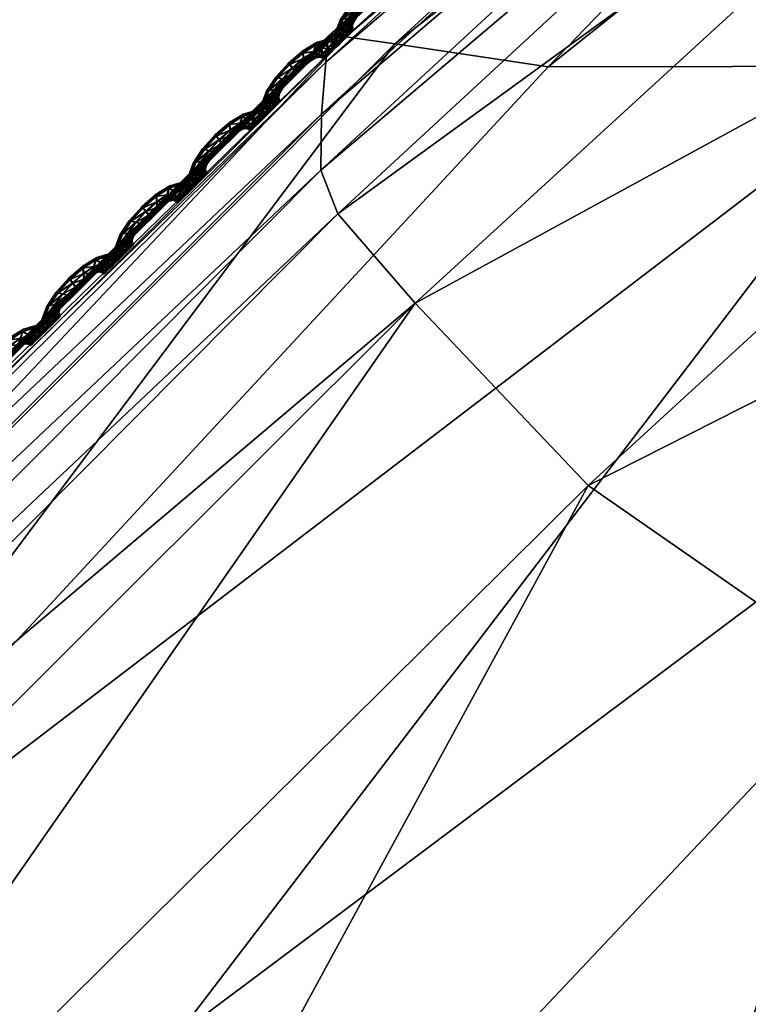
# Model space of a CAD drawing. Extents: x -7.4 to 7.4, y -11.5 to 9.8.
# Tile 298 of 469: x -3.628 to -3.221, y 8.716 to 9.266. Entities that reach past the tile are written whole.
import ezdxf

# ---------------------------------------------------------------- set-up
doc = ezdxf.new("R2010")
doc.units = 0
doc.header["$MEASUREMENT"] = 0
for name, color, linetype in [('A-FURN-3-ST', 150, 'Continuous'), ('A-FURN-3-ST-SEAM', 130, 'Continuous'), ('A-FURN-3-ST-SI', 160, 'Continuous')]:
    doc.layers.add(name, color=color, linetype=linetype)

msp = doc.modelspace()

# ---------------------------------------------------------------- meshes
at = {"layer": 'A-FURN-3-ST'}
mesh = msp.add_polyface(dxfattribs=at)
corners = [(-2.34041, 9.55636, 0.61819), (-2.29118, 9.70571, 1.00068), (-1.94875, 9.63192, 1.00083), (-2.63364, 9.60992, 0.61819), (-2.56645, 9.76867, 1.00053), (-2.84873, 9.62562, 0.62332), (-2.75513, 9.78375, 1.00144), (-3.02475, 9.55904, 0.64812), (-2.99515, 9.64037, 1.00437), (-3.33255, 9.23994, 0.62332), (-3.41835, 9.25271, 1.00159), (-3.8311, 8.70215, 0.61819), (-3.96608, 8.70433, 1.00079), (-4.35805, 8.11928, 0.61819), (-4.52027, 8.12229, 1.00098), (-4.86768, 7.51619, 0.61819), (-5.04849, 7.5208, 1.0011), (-5.34537, 6.87803, 0.61819), (-5.54237, 6.88314, 1.00121), (-2.49807, 9.19186, 0.56582), (-2.83903, 9.224, 0.56582), (-2.71707, 8.68134, 0.55836), (-3.14581, 8.69205, 0.55836), (-2.1241, 9.15424, 0.56582), (-2.2831, 8.66878, 0.55836), (-1.99018, 9.49361, 0.61819), (-1.91804, 8.11232, 0.55836), (-2.39411, 8.11376, 0.55836), (-1.93379, 7.51392, 0.55836), (-2.46835, 7.51392, 0.55836), (-1.94178, 6.87548, 0.55836), (-2.53254, 6.87548, 0.55836), (-3.54027, 8.6986, 0.56582), (-3.12657, 9.24031, 0.57304), (-3.85575, 7.51392, 0.55836), (-4.4575, 7.51421, 0.56582), (-3.99861, 8.11768, 0.56582), (-3.4969, 8.11669, 0.55836), (-4.19521, 6.87548, 0.55836), (-4.89012, 6.87581, 0.56582), (-3.34122, 6.87548, 0.55836), (-3.14632, 7.51392, 0.55836), (-2.93761, 8.11533, 0.55836)]
mesh.append_faces([[corners[k] for k in face] for face in [(0, 1, 2), (3, 4, 1), (1, 0, 3), (5, 6, 4), (4, 3, 5), (7, 8, 6), (6, 5, 7), (7, 9, 10), (10, 8, 7), (10, 9, 11), (11, 12, 10), (12, 11, 13), (13, 14, 12), (14, 13, 15), (15, 16, 14), (16, 15, 17), (17, 18, 16), (0, 19, 20), (20, 3, 0), (20, 19, 21), (21, 22, 20), (19, 23, 24), (24, 21, 19), (25, 23, 19), (19, 0, 25), (26, 27, 24), (32, 33, 20), (20, 22, 32), (33, 5, 3), (3, 20, 33), (9, 7, 5), (5, 33, 9), (11, 9, 33), (33, 32, 11), (34, 35, 36), (36, 37, 34), (37, 36, 32), (32, 22, 37), (36, 13, 11), (11, 32, 36), (35, 15, 13), (13, 36, 35), (38, 39, 35), (35, 34, 38), (39, 17, 15), (15, 35, 39), (40, 38, 34), (34, 41, 40), (27, 42, 21), (21, 24, 27), (42, 37, 22), (22, 21, 42), (41, 34, 37), (37, 42, 41)]])
mesh.append_faces([[corners[k] for k in face] for face in [(28, 29, 27), (30, 31, 29), (41, 29, 31)]], dxfattribs={"vtx0": -1, "vtx1": -1, "vtx2": -1})
mesh.append_faces([[corners[k] for k in face] for face in [(31, 40, 41), (29, 41, 42)]], dxfattribs={"vtx0": -1, "vtx2": -1})
mesh.append_faces([[corners[k] for k in face] for face in [(42, 27, 29)]], dxfattribs={"vtx1": -1, "vtx2": -1})
mesh = msp.add_polyface(dxfattribs=at)
corners = [(-3.01501, 9.65479, 17.58327), (-3.01537, 9.65351, 17.57666), (-3.45598, 9.25263, 17.58312), (-3.01446, 9.65693, 17.59465), (-3.45582, 9.25386, 17.5897), (-3.45559, 9.25588, 17.60107), (-3.02016, 9.55496, 17.63515), (-3.02839, 9.58038, 17.61671), (-3.45966, 9.18226, 17.62313), (-3.45016, 9.15782, 17.64158), (-3.40691, 9.10793, 17.73487), (-2.97528, 9.50309, 17.7286), (-2.73515, 9.6503, 17.72791), (-2.78098, 9.70291, 17.63431), (-3.024, 9.61288, 17.6215), (-3.01755, 9.64313, 17.62439), (-3.45685, 9.24262, 17.63078), (-3.45922, 9.21353, 17.62792), (-3.45566, 9.25506, 17.61868), (-3.01462, 9.65606, 17.61226), (-2.63329, 8.83947, 18.21788), (-2.93531, 8.32351, 18.2456), (-2.50658, 8.31321, 18.25561), (-3.15898, 8.9009, 18.11318), (-2.92475, 8.86097, 18.19852), (-2.67809, 9.27442, 18.10911), (-2.86784, 9.23034, 18.06822), (-2.46075, 9.25498, 18.12257), (-3.3337, 8.33546, 18.22233), (-3.28641, 7.77554, 18.26059), (-2.72712, 7.77427, 18.27531), (-3.01501, 9.65479, 17.57095), (-3.01446, 9.65693, 17.56582), (-3.45559, 9.25588, 17.57228), (-3.45582, 9.25386, 17.57742), (-2.65596, 9.5248, 17.92134), (-2.46914, 9.50927, 17.92716), (-2.55406, 9.63542, 17.7319), (-2.89455, 9.38715, 17.91701), (-3.31023, 9.00617, 17.9275)]
mesh.append_faces([[corners[k] for k in face] for face in [(0, 1, 2), (3, 0, 4), (4, 5, 3), (6, 7, 8), (9, 10, 11), (11, 6, 9), (6, 11, 12), (7, 6, 13), (14, 15, 16), (7, 14, 17), (5, 18, 19), (19, 3, 5), (15, 19, 18), (20, 21, 22), (23, 24, 25), (25, 26, 23), (24, 20, 27), (27, 25, 24), (28, 21, 20), (20, 24, 28), (28, 24, 23), (29, 21, 28), (21, 29, 30), (30, 22, 21), (31, 32, 33), (1, 31, 34), (12, 35, 36), (36, 37, 12), (35, 25, 27), (27, 36, 35), (38, 26, 25), (25, 35, 38), (11, 38, 35), (35, 12, 11), (10, 39, 38), (38, 11, 10), (39, 23, 26), (26, 38, 39)]])
mesh = msp.add_polyface(dxfattribs=at)
corners = [(-3.45559, 9.25588, 17.60107), (-3.45582, 9.25386, 17.5897), (-4.01163, 8.70313, 17.59852), (-4.01183, 8.70507, 17.60986), (-3.45598, 9.25263, 17.58312), (-4.01155, 8.70198, 17.59191), (-3.01501, 9.65479, 17.58327), (-4.5687, 8.12266, 17.59967), (-4.56906, 8.12377, 17.60629), (-3.45966, 9.18226, 17.62313), (-3.45016, 9.15782, 17.64158), (-3.02016, 9.55496, 17.63515), (-3.99232, 8.61233, 17.65044), (-3.95116, 8.56512, 17.74358), (-3.40691, 9.10793, 17.73487), (-4.00347, 8.63544, 17.63203), (-3.45685, 9.24262, 17.63078), (-3.45922, 9.21353, 17.62792), (-3.024, 9.61288, 17.6215), (-3.02839, 9.58038, 17.61671), (-4.00803, 8.66502, 17.63675), (-4.01076, 8.6925, 17.63956), (-4.56625, 8.1138, 17.64728), (-3.45566, 9.25506, 17.61868), (-3.01755, 9.64313, 17.62439), (-4.01179, 8.70429, 17.62743), (-4.56969, 8.12558, 17.61762), (-4.5695, 8.12484, 17.63515), (-3.15898, 8.9009, 18.11318), (-3.65203, 8.37839, 18.13056), (-3.3337, 8.33546, 18.22233), (-4.01163, 8.70313, 17.5862), (-4.01183, 8.70507, 17.58107), (-4.56969, 8.12558, 17.58883), (-4.56906, 8.12377, 17.59396), (-3.45582, 9.25386, 17.57742), (-3.45559, 9.25588, 17.57228), (-3.01501, 9.65479, 17.57095), (-3.01537, 9.65351, 17.57666), (-3.31023, 9.00617, 17.9275), (-3.85009, 8.47117, 17.93754)]
mesh.append_faces([[corners[k] for k in face] for face in [(0, 1, 2), (2, 3, 0), (1, 4, 5), (5, 2, 1), (4, 1, 6), (2, 5, 7), (3, 2, 8), (9, 10, 11), (12, 13, 14), (14, 10, 12), (15, 12, 10), (10, 9, 15), (16, 17, 18), (17, 9, 19), (20, 15, 9), (9, 17, 20), (21, 20, 17), (17, 16, 21), (20, 21, 22), (23, 16, 24), (25, 21, 16), (16, 23, 25), (3, 25, 23), (23, 0, 3), (25, 3, 26), (21, 25, 27), (28, 29, 30), (31, 32, 33), (5, 31, 34), (4, 35, 31), (31, 5, 4), (35, 36, 32), (32, 31, 35), (36, 35, 37), (35, 4, 38), (39, 40, 29), (29, 28, 39), (14, 13, 40), (40, 39, 14)]])
at = {"layer": 'A-FURN-3-ST-SEAM'}
mesh = msp.add_polyface(dxfattribs=at)
corners = [(-3.44739, 9.26639, 17.58628), (-3.44237, 9.27356, 17.5862), (-3.4396, 9.27286, 17.58749), (-3.43386, 9.27879, 17.58738), (-3.44352, 9.2738, 17.58285), (-3.44391, 9.26713, 17.58757), (-3.43235, 9.27669, 17.58617), (-3.43548, 9.28085, 17.58609), (-3.43623, 9.28159, 17.58274), (-3.44882, 9.26606, 17.58293), (-3.44989, 9.26021, 17.58632), (-3.43695, 9.27216, 17.58624), (-3.42757, 9.28098, 17.58605), (-3.42768, 9.28407, 17.58727), (-3.43576, 9.28077, 17.57936), (-3.44264, 9.27352, 17.57947), (-3.44617, 9.26227, 17.58757), (-3.44051, 9.26787, 17.58628), (-3.43192, 9.27591, 17.58278), (-3.43603, 9.27183, 17.58285), (-3.42792, 9.28715, 17.58597), (-3.42812, 9.28831, 17.58259), (-3.4282, 9.28711, 17.57924), (-3.44767, 9.26635, 17.57955), (-3.45143, 9.25938, 17.58297), (-3.45056, 9.25576, 17.58635), (-3.43936, 9.26812, 17.58293), (-3.4276, 9.27978, 17.5827), (-3.42317, 9.28419, 17.58597), (-3.42191, 9.28786, 17.58719), (-3.42808, 9.28398, 17.57803), (-3.43425, 9.27871, 17.57814), (-3.43995, 9.27277, 17.57822), (-3.44684, 9.25877, 17.58761), (-3.44252, 9.26437, 17.58632), (-3.44126, 9.26511, 17.58297), (-3.43718, 9.27207, 17.57951), (-3.43263, 9.27665, 17.57943), (-3.44078, 9.26783, 17.57955), (-3.42072, 9.29152, 17.58586), (-3.4204, 9.29288, 17.58247), (-3.421, 9.29148, 17.57913), (-3.42226, 9.28777, 17.57795), (-3.44427, 9.26705, 17.57829), (-3.45016, 9.26013, 17.57958), (-3.45206, 9.25456, 17.58297), (-3.45028, 9.25337, 17.58635), (-3.4428, 9.26433, 17.57958), (-3.42784, 9.28089, 17.57932), (-3.42377, 9.28279, 17.58263), (-3.41973, 9.28584, 17.58594), (-3.41724, 9.28954, 17.58712), (-3.42345, 9.28415, 17.57924), (-3.45179, 9.25209, 17.58297), (-3.4466, 9.25683, 17.58761), (-3.4432, 9.26182, 17.58635), (-3.44197, 9.26293, 17.58297), (-3.44347, 9.26177, 17.57963), (-3.44652, 9.26223, 17.57833), (-3.41482, 9.29325, 17.58578), (-3.41407, 9.29461, 17.5824), (-3.4151, 9.29321, 17.57909), (-3.41763, 9.28946, 17.57787), (-3.42001, 9.28575, 17.57921), (-3.45079, 9.25568, 17.57963), (-3.45052, 9.25333, 17.57963), (-3.45111, 9.2509, 17.58301), (-3.44961, 9.25226, 17.58635), (-3.44719, 9.25872, 17.57837), (-3.4208, 9.28439, 17.58259), (-3.4174, 9.28612, 17.5859), (-3.41403, 9.28971, 17.58712), (-3.44989, 9.25222, 17.57963), (-3.44593, 9.25572, 17.58761), (-3.443, 9.26025, 17.58635), (-3.44177, 9.26148, 17.58301), (-3.44324, 9.26021, 17.57963), (-3.41083, 9.29325, 17.58578), (-3.40972, 9.29453, 17.58236), (-3.4111, 9.29317, 17.57905), (-3.41443, 9.28963, 17.57783), (-3.41763, 9.28608, 17.57917), (-3.41874, 9.28476, 17.58259), (-3.44696, 9.25675, 17.57837), (-3.44628, 9.25568, 17.57837), (-3.41601, 9.28567, 17.5859), (-3.41233, 9.28913, 17.58712), (-3.44237, 9.25922, 17.58635), (-3.4411, 9.2605, 17.58301), (-3.4426, 9.25914, 17.57963), (-3.41751, 9.28431, 17.58259), (-3.40877, 9.29259, 17.58578), (-3.40754, 9.29383, 17.58236), (-3.40905, 9.29251, 17.57905), (-3.41273, 9.28905, 17.57783), (-3.41629, 9.28559, 17.57917), (-3.41672, 9.28345, 17.58259), (-3.41522, 9.28476, 17.5859), (-3.4115, 9.28822, 17.58712), (-3.4155, 9.28472, 17.57921), (-3.40786, 9.29169, 17.58578), (-3.40663, 9.29292, 17.58236), (-3.40813, 9.2916, 17.57905), (-3.41186, 9.28814, 17.57783)]
mesh.append_faces([[corners[k] for k in face] for face in [(2, 1, 0), (1, 2, 3), (0, 1, 4), (0, 5, 2), (6, 3, 2), (3, 7, 1), (8, 4, 1), (4, 9, 0), (5, 0, 10), (11, 2, 5), (3, 6, 12), (2, 11, 6), (7, 3, 13), (1, 7, 8), (4, 8, 14), (9, 4, 15), (10, 0, 9), (10, 16, 5), (5, 17, 11), (12, 6, 18), (12, 13, 3), (6, 11, 19), (13, 20, 7), (21, 8, 7), (22, 14, 8), (14, 15, 4), (15, 23, 9), (9, 24, 10), (16, 10, 25), (17, 5, 16), (11, 17, 26), (19, 18, 6), (18, 27, 12), (13, 12, 28), (26, 19, 11), (20, 13, 29), (7, 20, 21), (8, 21, 22), (14, 22, 30), (15, 14, 31), (23, 15, 32), (24, 9, 23), (25, 10, 24), (25, 33, 16), (16, 34, 17), (35, 26, 17), (18, 19, 36), (27, 18, 37), (28, 12, 27), (28, 29, 13), (19, 26, 38), (29, 39, 20), (40, 21, 20), (41, 22, 21), (42, 30, 22), (30, 31, 14), (31, 32, 15), (32, 43, 23), (23, 44, 24), (24, 45, 25), (33, 25, 46), (34, 16, 33), (17, 34, 35), (26, 35, 47), (38, 36, 19), (36, 37, 18), (37, 48, 27), (27, 49, 28), (29, 28, 50), (47, 38, 26), (39, 29, 51), (20, 39, 40), (21, 40, 41), (22, 41, 42), (30, 42, 52), (31, 30, 48), (32, 31, 37), (43, 32, 36), (44, 23, 43), (45, 24, 44), (25, 45, 53), (53, 46, 25), (46, 54, 33), (33, 55, 34), (56, 35, 34), (57, 47, 35), (36, 38, 43), (37, 36, 32), (48, 37, 31), (49, 27, 48), (50, 28, 49), (50, 51, 29), (38, 47, 58), (51, 59, 39), (60, 40, 39), (61, 41, 40), (62, 42, 41), (63, 52, 42), (52, 48, 30), (43, 58, 44), (44, 64, 45), (65, 53, 45), (46, 53, 66), (54, 46, 67), (55, 33, 54), (34, 55, 56), (35, 56, 57), (47, 57, 68), (58, 43, 38), (48, 52, 49), (49, 69, 50), (51, 50, 70), (68, 58, 47), (59, 51, 71), (39, 59, 60), (40, 60, 61), (41, 61, 62), (42, 62, 63), (52, 63, 69), (64, 44, 58), (45, 64, 65), (53, 65, 72), (72, 66, 53), (66, 67, 46), (67, 73, 54), (54, 74, 55), (56, 55, 74), (57, 56, 75), (68, 57, 76), (69, 49, 52), (70, 50, 69), (70, 71, 51), (58, 68, 64), (71, 77, 59), (78, 60, 59), (79, 61, 60), (80, 62, 61), (81, 63, 62), (82, 69, 63), (83, 65, 64), (84, 72, 65), (74, 54, 73), (74, 75, 56), (75, 76, 57), (76, 83, 68), (69, 82, 70), (71, 70, 85), (64, 68, 83), (77, 71, 86), (59, 77, 78), (60, 78, 79), (61, 79, 80), (62, 80, 81), (63, 81, 82), (65, 83, 84), (73, 87, 74), (75, 74, 87), (76, 75, 88), (83, 76, 89), (70, 82, 90), (90, 85, 70), (85, 86, 71), (86, 91, 77), (78, 77, 91), (79, 78, 92), (80, 79, 93), (81, 80, 94), (82, 81, 95), (89, 84, 83), (87, 88, 75), (88, 89, 76), (95, 90, 82), (85, 90, 96), (86, 85, 97), (91, 86, 98), (91, 92, 78), (92, 93, 79), (93, 94, 80), (94, 95, 81), (90, 95, 99), (99, 96, 90), (96, 97, 85), (97, 98, 86), (98, 100, 91), (92, 91, 100), (93, 92, 101), (94, 93, 102), (95, 94, 103), (103, 99, 95), (100, 101, 92), (101, 102, 93), (102, 103, 94)]])
mesh = msp.add_polyface(dxfattribs=at)
corners = [(-3.48859, 9.22659, 17.58692), (-3.48364, 9.23388, 17.58685), (-3.48087, 9.23322, 17.58814), (-3.47525, 9.23924, 17.58803), (-3.48475, 9.23413, 17.5835), (-3.48511, 9.22737, 17.58822), (-3.47371, 9.23718, 17.58681), (-3.47687, 9.2413, 17.58677), (-3.47759, 9.24204, 17.58339), (-3.48997, 9.22626, 17.58358), (-3.491, 9.22033, 17.58696), (-3.47822, 9.23252, 17.58689), (-3.469, 9.2415, 17.5867), (-3.46916, 9.24463, 17.58792), (-3.47715, 9.24121, 17.58004), (-3.48388, 9.23384, 17.58016), (-3.48732, 9.22251, 17.58826), (-3.48174, 9.2282, 17.58692), (-3.47327, 9.23635, 17.58343), (-3.47735, 9.23223, 17.5835), (-3.46939, 9.24772, 17.58662), (-3.46963, 9.24884, 17.58324), (-3.46967, 9.24764, 17.57989), (-3.48883, 9.22655, 17.58023), (-3.4925, 9.2195, 17.58362), (-3.4916, 9.21588, 17.587), (-3.48059, 9.22844, 17.58358), (-3.46904, 9.24031, 17.58335), (-3.46465, 9.2448, 17.58662), (-3.46342, 9.24847, 17.58784), (-3.46951, 9.24455, 17.57867), (-3.47561, 9.23916, 17.57879), (-3.48123, 9.23314, 17.57886), (-3.48791, 9.21897, 17.58826), (-3.48372, 9.22461, 17.58696), (-3.48246, 9.22539, 17.58362), (-3.4785, 9.23248, 17.58016), (-3.47398, 9.23709, 17.58008), (-3.48202, 9.22811, 17.58019), (-3.46227, 9.25217, 17.58651), (-3.46196, 9.25353, 17.58312), (-3.46255, 9.25209, 17.57978), (-3.46378, 9.24838, 17.5786), (-3.48546, 9.22733, 17.57894), (-3.49124, 9.22028, 17.58027), (-3.4931, 9.21468, 17.58362), (-3.49132, 9.21353, 17.587), (-3.48396, 9.22457, 17.58023), (-3.46928, 9.24142, 17.57997), (-3.46524, 9.24336, 17.58327), (-3.46124, 9.24645, 17.58658), (-3.45879, 9.2502, 17.5878), (-3.46492, 9.24472, 17.57989), (-3.49282, 9.21221, 17.58365), (-3.48768, 9.21699, 17.58826), (-3.48436, 9.22206, 17.587), (-3.48313, 9.22317, 17.58362), (-3.48459, 9.22201, 17.58027), (-3.48768, 9.22243, 17.57898), (-3.45642, 9.25394, 17.58647), (-3.45566, 9.25535, 17.58305), (-3.45669, 9.25391, 17.57974), (-3.45914, 9.25011, 17.57852), (-3.46152, 9.24637, 17.57985), (-3.49187, 9.21583, 17.58027), (-3.4916, 9.21349, 17.58027), (-3.49215, 9.21101, 17.58365), (-3.49068, 9.21237, 17.587), (-3.48827, 9.21889, 17.57901), (-3.46231, 9.245, 17.58324), (-3.45891, 9.24678, 17.58658), (-3.45559, 9.2504, 17.58776), (-3.49092, 9.21233, 17.58027), (-3.48704, 9.21592, 17.5883), (-3.48412, 9.22045, 17.587), (-3.48289, 9.22173, 17.58365), (-3.48439, 9.22041, 17.58027), (-3.45242, 9.25399, 17.58643), (-3.45131, 9.2553, 17.58305), (-3.45269, 9.25391, 17.5797), (-3.45598, 9.25032, 17.57848), (-3.45919, 9.24674, 17.57985), (-3.46025, 9.24542, 17.58324), (-3.48803, 9.21695, 17.57901), (-3.48736, 9.21583, 17.57901), (-3.45752, 9.24632, 17.58654), (-3.45392, 9.24983, 17.58776), (-3.48348, 9.21942, 17.587), (-3.48226, 9.22074, 17.58365), (-3.48372, 9.21938, 17.58027), (-3.45903, 9.24496, 17.58324), (-3.45036, 9.25333, 17.58643), (-3.44917, 9.2546, 17.58301), (-3.45064, 9.25325, 17.5797), (-3.45428, 9.24974, 17.57848), (-3.4578, 9.24624, 17.57981), (-3.45819, 9.2441, 17.58324), (-3.45673, 9.24546, 17.58658), (-3.45305, 9.24896, 17.58776), (-3.45701, 9.24538, 17.57985), (-3.44949, 9.25242, 17.58643), (-3.44826, 9.2537, 17.58301), (-3.44977, 9.25234, 17.5797), (-3.45341, 9.24884, 17.57848)]
mesh.append_faces([[corners[k] for k in face] for face in [(2, 1, 0), (1, 2, 3), (0, 1, 4), (0, 5, 2), (6, 3, 2), (3, 7, 1), (8, 4, 1), (4, 9, 0), (5, 0, 10), (11, 2, 5), (3, 6, 12), (2, 11, 6), (7, 3, 13), (1, 7, 8), (4, 8, 14), (9, 4, 15), (10, 0, 9), (10, 16, 5), (5, 17, 11), (12, 6, 18), (12, 13, 3), (6, 11, 19), (13, 20, 7), (21, 8, 7), (22, 14, 8), (14, 15, 4), (15, 23, 9), (9, 24, 10), (16, 10, 25), (17, 5, 16), (11, 17, 26), (19, 18, 6), (18, 27, 12), (13, 12, 28), (26, 19, 11), (20, 13, 29), (7, 20, 21), (8, 21, 22), (14, 22, 30), (15, 14, 31), (23, 15, 32), (24, 9, 23), (25, 10, 24), (25, 33, 16), (16, 34, 17), (35, 26, 17), (18, 19, 36), (27, 18, 37), (28, 12, 27), (28, 29, 13), (19, 26, 38), (29, 39, 20), (40, 21, 20), (41, 22, 21), (42, 30, 22), (30, 31, 14), (31, 32, 15), (32, 43, 23), (23, 44, 24), (24, 45, 25), (33, 25, 46), (34, 16, 33), (17, 34, 35), (26, 35, 47), (38, 36, 19), (36, 37, 18), (37, 48, 27), (27, 49, 28), (29, 28, 50), (47, 38, 26), (39, 29, 51), (20, 39, 40), (21, 40, 41), (22, 41, 42), (30, 42, 52), (31, 30, 48), (32, 31, 37), (43, 32, 36), (44, 23, 43), (45, 24, 44), (25, 45, 53), (53, 46, 25), (46, 54, 33), (33, 55, 34), (56, 35, 34), (57, 47, 35), (36, 38, 43), (37, 36, 32), (48, 37, 31), (49, 27, 48), (50, 28, 49), (50, 51, 29), (38, 47, 58), (51, 59, 39), (60, 40, 39), (61, 41, 40), (62, 42, 41), (63, 52, 42), (52, 48, 30), (43, 58, 44), (44, 64, 45), (65, 53, 45), (46, 53, 66), (54, 46, 67), (55, 33, 54), (34, 55, 56), (35, 56, 57), (47, 57, 68), (58, 43, 38), (48, 52, 49), (49, 69, 50), (51, 50, 70), (68, 58, 47), (59, 51, 71), (39, 59, 60), (40, 60, 61), (41, 61, 62), (42, 62, 63), (52, 63, 69), (64, 44, 58), (45, 64, 65), (53, 65, 72), (72, 66, 53), (66, 67, 46), (67, 73, 54), (54, 74, 55), (56, 55, 74), (57, 56, 75), (68, 57, 76), (69, 49, 52), (70, 50, 69), (70, 71, 51), (58, 68, 64), (71, 77, 59), (78, 60, 59), (79, 61, 60), (80, 62, 61), (81, 63, 62), (82, 69, 63), (83, 65, 64), (84, 72, 65), (74, 54, 73), (74, 75, 56), (75, 76, 57), (76, 83, 68), (69, 82, 70), (71, 70, 85), (64, 68, 83), (77, 71, 86), (59, 77, 78), (60, 78, 79), (61, 79, 80), (62, 80, 81), (63, 81, 82), (65, 83, 84), (73, 87, 74), (75, 74, 87), (76, 75, 88), (83, 76, 89), (70, 82, 90), (90, 85, 70), (85, 86, 71), (86, 91, 77), (78, 77, 91), (79, 78, 92), (80, 79, 93), (81, 80, 94), (82, 81, 95), (89, 84, 83), (87, 88, 75), (88, 89, 76), (95, 90, 82), (85, 90, 96), (86, 85, 97), (91, 86, 98), (91, 92, 78), (92, 93, 79), (93, 94, 80), (94, 95, 81), (90, 95, 99), (99, 96, 90), (96, 97, 85), (97, 98, 86), (98, 100, 91), (92, 91, 100), (93, 92, 101), (94, 93, 102), (95, 94, 103), (103, 99, 95), (100, 101, 92), (101, 102, 93), (102, 103, 94)]])
mesh = msp.add_polyface(dxfattribs=at)
corners = [(-3.52951, 9.18654, 17.58761), (-3.52456, 9.19384, 17.58753), (-3.52179, 9.19317, 17.58879), (-3.51617, 9.19919, 17.58871), (-3.52571, 9.19408, 17.58415), (-3.52602, 9.18732, 17.58887), (-3.51467, 9.19713, 17.58746), (-3.51783, 9.20125, 17.58742), (-3.51855, 9.20199, 17.58403), (-3.53089, 9.18621, 17.58422), (-3.53192, 9.18028, 17.58765), (-3.51914, 9.19247, 17.58753), (-3.50992, 9.2015, 17.58738), (-3.51012, 9.20463, 17.5886), (-3.51807, 9.20117, 17.58069), (-3.5248, 9.19379, 17.5808), (-3.5282, 9.18246, 17.5889), (-3.52266, 9.18815, 17.58761), (-3.51419, 9.1963, 17.58411), (-3.51827, 9.19219, 17.58419), (-3.51039, 9.20772, 17.58727), (-3.51059, 9.20887, 17.58392), (-3.51063, 9.20764, 17.58057), (-3.52974, 9.1865, 17.58088), (-3.53342, 9.17945, 17.58426), (-3.53252, 9.17583, 17.58765), (-3.52151, 9.1884, 17.58422), (-3.51, 9.2003, 17.58403), (-3.50565, 9.20479, 17.5873), (-3.50442, 9.2085, 17.58848), (-3.51047, 9.20455, 17.57932), (-3.51657, 9.19911, 17.57943), (-3.52214, 9.19309, 17.57955), (-3.52883, 9.17892, 17.5889), (-3.5246, 9.18456, 17.58765), (-3.52337, 9.18535, 17.58426), (-3.51942, 9.19243, 17.5808), (-3.5149, 9.19705, 17.58073), (-3.5229, 9.18807, 17.58088), (-3.50327, 9.21221, 17.58719), (-3.50295, 9.21357, 17.58381), (-3.50355, 9.21217, 17.58046), (-3.50478, 9.20842, 17.57924), (-3.52638, 9.18728, 17.57963), (-3.53216, 9.18024, 17.58092), (-3.53402, 9.17464, 17.5843), (-3.53224, 9.17348, 17.58765), (-3.52488, 9.18452, 17.58092), (-3.5102, 9.20141, 17.58065), (-3.5062, 9.20339, 17.58396), (-3.50224, 9.20648, 17.58723), (-3.49979, 9.21027, 17.58845), (-3.50592, 9.20475, 17.58057), (-3.5337, 9.17216, 17.5843), (-3.5286, 9.17694, 17.58894), (-3.52527, 9.18201, 17.58765), (-3.52401, 9.18312, 17.5843), (-3.52551, 9.18197, 17.58092), (-3.52856, 9.18238, 17.57966), (-3.49745, 9.21406, 17.58712), (-3.4967, 9.21542, 17.58373), (-3.49773, 9.21398, 17.58038), (-3.50018, 9.21019, 17.57917), (-3.50252, 9.20644, 17.5805), (-3.53275, 9.17579, 17.58092), (-3.53247, 9.17344, 17.58092), (-3.53307, 9.17097, 17.5843), (-3.53157, 9.17233, 17.58769), (-3.52919, 9.17888, 17.57966), (-3.50327, 9.20504, 17.58392), (-3.49991, 9.20685, 17.58723), (-3.49662, 9.21048, 17.58841), (-3.53184, 9.17229, 17.58095), (-3.52792, 9.17587, 17.58894), (-3.52504, 9.1804, 17.58765), (-3.52381, 9.18168, 17.5843), (-3.52531, 9.18036, 17.58095), (-3.49346, 9.21411, 17.58708), (-3.49239, 9.21542, 17.58369), (-3.49373, 9.21402, 17.58035), (-3.49698, 9.2104, 17.57917), (-3.50014, 9.20677, 17.5805), (-3.50121, 9.20545, 17.58388), (-3.52895, 9.1769, 17.57966), (-3.52828, 9.17579, 17.57966), (-3.49852, 9.20636, 17.58723), (-3.49492, 9.20994, 17.58841), (-3.52436, 9.17937, 17.58769), (-3.52317, 9.18069, 17.5843), (-3.52464, 9.17933, 17.58095), (-3.49998, 9.205, 17.58388), (-3.49144, 9.21345, 17.58708), (-3.49021, 9.21476, 17.58369), (-3.49171, 9.2134, 17.58035), (-3.49532, 9.20982, 17.57917), (-3.4988, 9.20632, 17.5805), (-3.49919, 9.20413, 17.58388), (-3.49773, 9.20549, 17.58723), (-3.49405, 9.20904, 17.58841), (-3.49801, 9.20545, 17.5805), (-3.49053, 9.21254, 17.58708), (-3.4893, 9.21386, 17.58369), (-3.49081, 9.2125, 17.58035), (-3.49445, 9.20895, 17.57917)]
mesh.append_faces([[corners[k] for k in face] for face in [(2, 1, 0), (1, 2, 3), (0, 1, 4), (0, 5, 2), (6, 3, 2), (3, 7, 1), (8, 4, 1), (4, 9, 0), (5, 0, 10), (11, 2, 5), (3, 6, 12), (2, 11, 6), (7, 3, 13), (1, 7, 8), (4, 8, 14), (9, 4, 15), (10, 0, 9), (10, 16, 5), (5, 17, 11), (12, 6, 18), (12, 13, 3), (6, 11, 19), (13, 20, 7), (21, 8, 7), (22, 14, 8), (14, 15, 4), (15, 23, 9), (9, 24, 10), (16, 10, 25), (17, 5, 16), (11, 17, 26), (19, 18, 6), (18, 27, 12), (13, 12, 28), (26, 19, 11), (20, 13, 29), (7, 20, 21), (8, 21, 22), (14, 22, 30), (15, 14, 31), (23, 15, 32), (24, 9, 23), (25, 10, 24), (25, 33, 16), (16, 34, 17), (35, 26, 17), (18, 19, 36), (27, 18, 37), (28, 12, 27), (28, 29, 13), (19, 26, 38), (29, 39, 20), (40, 21, 20), (41, 22, 21), (42, 30, 22), (30, 31, 14), (31, 32, 15), (32, 43, 23), (23, 44, 24), (24, 45, 25), (33, 25, 46), (34, 16, 33), (17, 34, 35), (26, 35, 47), (38, 36, 19), (36, 37, 18), (37, 48, 27), (27, 49, 28), (29, 28, 50), (47, 38, 26), (39, 29, 51), (20, 39, 40), (21, 40, 41), (22, 41, 42), (30, 42, 52), (31, 30, 48), (32, 31, 37), (43, 32, 36), (44, 23, 43), (45, 24, 44), (25, 45, 53), (53, 46, 25), (46, 54, 33), (33, 55, 34), (56, 35, 34), (57, 47, 35), (36, 38, 43), (37, 36, 32), (48, 37, 31), (49, 27, 48), (50, 28, 49), (50, 51, 29), (38, 47, 58), (51, 59, 39), (60, 40, 39), (61, 41, 40), (62, 42, 41), (63, 52, 42), (52, 48, 30), (43, 58, 44), (44, 64, 45), (65, 53, 45), (46, 53, 66), (54, 46, 67), (55, 33, 54), (34, 55, 56), (35, 56, 57), (47, 57, 68), (58, 43, 38), (48, 52, 49), (49, 69, 50), (51, 50, 70), (68, 58, 47), (59, 51, 71), (39, 59, 60), (40, 60, 61), (41, 61, 62), (42, 62, 63), (52, 63, 69), (64, 44, 58), (45, 64, 65), (53, 65, 72), (72, 66, 53), (66, 67, 46), (67, 73, 54), (54, 74, 55), (56, 55, 74), (57, 56, 75), (68, 57, 76), (69, 49, 52), (70, 50, 69), (70, 71, 51), (58, 68, 64), (71, 77, 59), (78, 60, 59), (79, 61, 60), (80, 62, 61), (81, 63, 62), (82, 69, 63), (83, 65, 64), (84, 72, 65), (74, 54, 73), (74, 75, 56), (75, 76, 57), (76, 83, 68), (69, 82, 70), (71, 70, 85), (64, 68, 83), (77, 71, 86), (59, 77, 78), (60, 78, 79), (61, 79, 80), (62, 80, 81), (63, 81, 82), (65, 83, 84), (73, 87, 74), (75, 74, 87), (76, 75, 88), (83, 76, 89), (70, 82, 90), (90, 85, 70), (85, 86, 71), (86, 91, 77), (78, 77, 91), (79, 78, 92), (80, 79, 93), (81, 80, 94), (82, 81, 95), (89, 84, 83), (87, 88, 75), (88, 89, 76), (95, 90, 82), (85, 90, 96), (86, 85, 97), (91, 86, 98), (91, 92, 78), (92, 93, 79), (93, 94, 80), (94, 95, 81), (90, 95, 99), (99, 96, 90), (96, 97, 85), (97, 98, 86), (98, 100, 91), (92, 91, 100), (93, 92, 101), (94, 93, 102), (95, 94, 103), (103, 99, 95), (100, 101, 92), (101, 102, 93), (102, 103, 94)]])
mesh = msp.add_polyface(dxfattribs=at)
corners = [(-3.57038, 9.1465, 17.58826), (-3.56548, 9.15379, 17.58818), (-3.56271, 9.15313, 17.58944), (-3.55709, 9.15914, 17.58936), (-3.56663, 9.15399, 17.5848), (-3.56694, 9.14728, 17.58951), (-3.55555, 9.15708, 17.5881), (-3.55875, 9.1612, 17.58807), (-3.55946, 9.1619, 17.58468), (-3.57181, 9.14617, 17.58491), (-3.57284, 9.14023, 17.5883), (-3.56006, 9.15243, 17.58818), (-3.55084, 9.16145, 17.58803), (-3.55104, 9.16458, 17.58925), (-3.55899, 9.16112, 17.58133), (-3.56572, 9.15375, 17.58145), (-3.56912, 9.14242, 17.58955), (-3.56358, 9.1481, 17.58826), (-3.55511, 9.15626, 17.58476), (-3.55915, 9.15214, 17.58483), (-3.55131, 9.16767, 17.58795), (-3.55151, 9.16879, 17.58457), (-3.55155, 9.16759, 17.58122), (-3.57066, 9.14641, 17.58152), (-3.57431, 9.13941, 17.58495), (-3.57343, 9.13578, 17.5883), (-3.56239, 9.14835, 17.58491), (-3.55092, 9.16026, 17.58468), (-3.54652, 9.16475, 17.58795), (-3.5453, 9.16845, 17.58917), (-3.55139, 9.16446, 17.58), (-3.55749, 9.15906, 17.58008), (-3.56306, 9.15304, 17.58019), (-3.56975, 9.13887, 17.58959), (-3.56552, 9.14452, 17.5883), (-3.56429, 9.1453, 17.58491), (-3.56034, 9.15239, 17.58145), (-3.55582, 9.157, 17.58137), (-3.56382, 9.14802, 17.58152), (-3.54419, 9.17216, 17.58784), (-3.54387, 9.17352, 17.58445), (-3.54447, 9.17208, 17.58111), (-3.54569, 9.16837, 17.57989), (-3.5673, 9.14724, 17.58027), (-3.57308, 9.14019, 17.58156), (-3.5749, 9.13459, 17.58495), (-3.57315, 9.13344, 17.58833), (-3.5658, 9.14448, 17.58156), (-3.55111, 9.16137, 17.5813), (-3.54712, 9.16335, 17.58461), (-3.54316, 9.16644, 17.58792), (-3.54071, 9.17023, 17.58909), (-3.5468, 9.1647, 17.58122), (-3.57462, 9.13212, 17.58495), (-3.56948, 9.13694, 17.58959), (-3.56615, 9.14196, 17.5883), (-3.56493, 9.14307, 17.58495), (-3.56643, 9.14192, 17.58156), (-3.56948, 9.14233, 17.58031), (-3.53837, 9.17398, 17.58776), (-3.53762, 9.17538, 17.58438), (-3.53865, 9.17393, 17.58103), (-3.5411, 9.17014, 17.57985), (-3.54344, 9.16639, 17.58118), (-3.57367, 9.13574, 17.58156), (-3.57339, 9.13339, 17.5816), (-3.57395, 9.13096, 17.58495), (-3.57248, 9.13228, 17.58833), (-3.57011, 9.13883, 17.58031), (-3.54419, 9.16499, 17.58457), (-3.54079, 9.16681, 17.58787), (-3.53754, 9.17043, 17.58905), (-3.57272, 9.13224, 17.5816), (-3.56884, 9.13582, 17.58959), (-3.56591, 9.1404, 17.58833), (-3.56473, 9.14167, 17.58495), (-3.56619, 9.14031, 17.5816), (-3.53437, 9.17406, 17.58772), (-3.53331, 9.17538, 17.58434), (-3.53465, 9.17398, 17.58099), (-3.53789, 9.17035, 17.57981), (-3.54106, 9.16672, 17.58115), (-3.54213, 9.1654, 17.58453), (-3.56983, 9.13685, 17.58035), (-3.5692, 9.13578, 17.58035), (-3.53944, 9.16636, 17.58787), (-3.53584, 9.1699, 17.58905), (-3.56528, 9.13932, 17.58833), (-3.56406, 9.14064, 17.58495), (-3.56552, 9.13929, 17.5816), (-3.5409, 9.16499, 17.58453), (-3.53232, 9.1734, 17.58772), (-3.53113, 9.17472, 17.58434), (-3.53259, 9.17336, 17.58099), (-3.53619, 9.16981, 17.57981), (-3.53972, 9.16627, 17.58115), (-3.54011, 9.16409, 17.58453), (-3.53861, 9.16545, 17.58787), (-3.53497, 9.16899, 17.58905), (-3.53889, 9.1654, 17.58115), (-3.53141, 9.17249, 17.58772), (-3.53022, 9.17381, 17.58434), (-3.53168, 9.17245, 17.58099), (-3.53532, 9.16891, 17.57981)]
mesh.append_faces([[corners[k] for k in face] for face in [(2, 1, 0), (1, 2, 3), (0, 1, 4), (0, 5, 2), (6, 3, 2), (3, 7, 1), (8, 4, 1), (4, 9, 0), (5, 0, 10), (11, 2, 5), (3, 6, 12), (2, 11, 6), (7, 3, 13), (1, 7, 8), (4, 8, 14), (9, 4, 15), (10, 0, 9), (10, 16, 5), (5, 17, 11), (12, 6, 18), (12, 13, 3), (6, 11, 19), (13, 20, 7), (21, 8, 7), (22, 14, 8), (14, 15, 4), (15, 23, 9), (9, 24, 10), (16, 10, 25), (17, 5, 16), (11, 17, 26), (19, 18, 6), (18, 27, 12), (13, 12, 28), (26, 19, 11), (20, 13, 29), (7, 20, 21), (8, 21, 22), (14, 22, 30), (15, 14, 31), (23, 15, 32), (24, 9, 23), (25, 10, 24), (25, 33, 16), (16, 34, 17), (35, 26, 17), (18, 19, 36), (27, 18, 37), (28, 12, 27), (28, 29, 13), (19, 26, 38), (29, 39, 20), (40, 21, 20), (41, 22, 21), (42, 30, 22), (30, 31, 14), (31, 32, 15), (32, 43, 23), (23, 44, 24), (24, 45, 25), (33, 25, 46), (34, 16, 33), (17, 34, 35), (26, 35, 47), (38, 36, 19), (36, 37, 18), (37, 48, 27), (27, 49, 28), (29, 28, 50), (47, 38, 26), (39, 29, 51), (20, 39, 40), (21, 40, 41), (22, 41, 42), (30, 42, 52), (31, 30, 48), (32, 31, 37), (43, 32, 36), (44, 23, 43), (45, 24, 44), (25, 45, 53), (53, 46, 25), (46, 54, 33), (33, 55, 34), (56, 35, 34), (57, 47, 35), (36, 38, 43), (37, 36, 32), (48, 37, 31), (49, 27, 48), (50, 28, 49), (50, 51, 29), (38, 47, 58), (51, 59, 39), (60, 40, 39), (61, 41, 40), (62, 42, 41), (63, 52, 42), (52, 48, 30), (43, 58, 44), (44, 64, 45), (65, 53, 45), (46, 53, 66), (54, 46, 67), (55, 33, 54), (34, 55, 56), (35, 56, 57), (47, 57, 68), (58, 43, 38), (48, 52, 49), (49, 69, 50), (51, 50, 70), (68, 58, 47), (59, 51, 71), (39, 59, 60), (40, 60, 61), (41, 61, 62), (42, 62, 63), (52, 63, 69), (64, 44, 58), (45, 64, 65), (53, 65, 72), (72, 66, 53), (66, 67, 46), (67, 73, 54), (54, 74, 55), (56, 55, 74), (57, 56, 75), (68, 57, 76), (69, 49, 52), (70, 50, 69), (70, 71, 51), (58, 68, 64), (71, 77, 59), (78, 60, 59), (79, 61, 60), (80, 62, 61), (81, 63, 62), (82, 69, 63), (83, 65, 64), (84, 72, 65), (74, 54, 73), (74, 75, 56), (75, 76, 57), (76, 83, 68), (69, 82, 70), (71, 70, 85), (64, 68, 83), (77, 71, 86), (59, 77, 78), (60, 78, 79), (61, 79, 80), (62, 80, 81), (63, 81, 82), (65, 83, 84), (73, 87, 74), (75, 74, 87), (76, 75, 88), (83, 76, 89), (70, 82, 90), (90, 85, 70), (85, 86, 71), (86, 91, 77), (78, 77, 91), (79, 78, 92), (80, 79, 93), (81, 80, 94), (82, 81, 95), (89, 84, 83), (87, 88, 75), (88, 89, 76), (95, 90, 82), (85, 90, 96), (86, 85, 97), (91, 86, 98), (91, 92, 78), (92, 93, 79), (93, 94, 80), (94, 95, 81), (90, 95, 99), (99, 96, 90), (96, 97, 85), (97, 98, 86), (98, 100, 91), (92, 91, 100), (93, 92, 101), (94, 93, 102), (95, 94, 103), (103, 99, 95), (100, 101, 92), (101, 102, 93), (102, 103, 94)]])
mesh = msp.add_polyface(dxfattribs=at)
corners = [(-3.6113, 9.10645, 17.5889), (-3.6064, 9.11374, 17.58883), (-3.60363, 9.11308, 17.59012), (-3.59801, 9.1191, 17.59), (-3.60754, 9.11395, 17.58548), (-3.60786, 9.10723, 17.59016), (-3.59647, 9.11704, 17.58875), (-3.59967, 9.12111, 17.58871), (-3.60038, 9.12186, 17.58537), (-3.61273, 9.10612, 17.58556), (-3.61372, 9.10018, 17.58894), (-3.60097, 9.11238, 17.58887), (-3.59175, 9.1214, 17.58867), (-3.59195, 9.12449, 17.58989), (-3.59991, 9.12107, 17.58198), (-3.60664, 9.11366, 17.5821), (-3.61004, 9.10237, 17.5902), (-3.60446, 9.10805, 17.5889), (-3.59599, 9.11621, 17.5854), (-3.60007, 9.11209, 17.58548), (-3.59223, 9.12762, 17.5886), (-3.59243, 9.12874, 17.58521), (-3.59247, 9.12754, 17.58187), (-3.61158, 9.10637, 17.58217), (-3.61522, 9.09936, 17.5856), (-3.61431, 9.09574, 17.58898), (-3.60331, 9.1083, 17.58556), (-3.5918, 9.12021, 17.58533), (-3.58744, 9.1247, 17.5886), (-3.58622, 9.12841, 17.58982), (-3.59231, 9.12441, 17.58065), (-3.5984, 9.11902, 17.58077), (-3.60398, 9.113, 17.58084), (-3.61063, 9.09883, 17.59023), (-3.60644, 9.10447, 17.58894), (-3.60517, 9.10525, 17.5856), (-3.60122, 9.11234, 17.58213), (-3.59674, 9.11695, 17.58202), (-3.60474, 9.10797, 17.58217), (-3.58511, 9.13212, 17.58848), (-3.58479, 9.13347, 17.5851), (-3.58538, 9.13203, 17.58175), (-3.58661, 9.12833, 17.58053), (-3.60822, 9.10719, 17.58092), (-3.61399, 9.10014, 17.58221), (-3.61582, 9.09454, 17.5856), (-3.61404, 9.09339, 17.58898), (-3.60667, 9.10443, 17.58221), (-3.59203, 9.12132, 17.58194), (-3.58804, 9.1233, 17.58525), (-3.58404, 9.12639, 17.58856), (-3.58163, 9.13018, 17.58974), (-3.58772, 9.12466, 17.58187), (-3.61554, 9.09207, 17.5856), (-3.61039, 9.09689, 17.59023), (-3.60707, 9.10192, 17.58898), (-3.60584, 9.10303, 17.5856), (-3.60731, 9.10187, 17.58225), (-3.61039, 9.10229, 17.58095), (-3.57929, 9.13393, 17.58841), (-3.57854, 9.13533, 17.58502), (-3.57957, 9.13389, 17.58168), (-3.58198, 9.1301, 17.5805), (-3.58432, 9.12635, 17.58183), (-3.61459, 9.09569, 17.58225), (-3.61431, 9.09334, 17.58225), (-3.61487, 9.09091, 17.58563), (-3.61336, 9.09223, 17.58898), (-3.61099, 9.09878, 17.58095), (-3.58507, 9.12495, 17.58521), (-3.5817, 9.12676, 17.58852), (-3.57842, 9.13038, 17.58974), (-3.61364, 9.09219, 17.58225), (-3.60972, 9.09578, 17.59023), (-3.60683, 9.10035, 17.58898), (-3.60561, 9.10163, 17.58563), (-3.60711, 9.10027, 17.58225), (-3.57525, 9.13401, 17.58837), (-3.57418, 9.13533, 17.58499), (-3.57553, 9.13393, 17.58168), (-3.57882, 9.1303, 17.58046), (-3.58198, 9.12668, 17.58179), (-3.58305, 9.12536, 17.58521), (-3.61075, 9.09681, 17.58099), (-3.61008, 9.09574, 17.58099), (-3.58032, 9.12631, 17.58852), (-3.57672, 9.12985, 17.5897), (-3.6062, 9.09932, 17.58898), (-3.60497, 9.1006, 17.58563), (-3.60644, 9.09924, 17.58225), (-3.58182, 9.12495, 17.58518), (-3.57323, 9.13335, 17.58837), (-3.57205, 9.13467, 17.58499), (-3.57351, 9.13331, 17.58164), (-3.57711, 9.12977, 17.58046), (-3.5806, 9.12622, 17.58179), (-3.58099, 9.12408, 17.58521), (-3.57953, 9.12544, 17.58852), (-3.57585, 9.12894, 17.58974), (-3.5798, 9.12536, 17.58179), (-3.57233, 9.13249, 17.58837), (-3.5711, 9.13376, 17.58499), (-3.5726, 9.13241, 17.58164), (-3.57624, 9.12886, 17.58046)]
mesh.append_faces([[corners[k] for k in face] for face in [(2, 1, 0), (1, 2, 3), (0, 1, 4), (0, 5, 2), (6, 3, 2), (3, 7, 1), (8, 4, 1), (4, 9, 0), (5, 0, 10), (11, 2, 5), (3, 6, 12), (2, 11, 6), (7, 3, 13), (1, 7, 8), (4, 8, 14), (9, 4, 15), (10, 0, 9), (10, 16, 5), (5, 17, 11), (12, 6, 18), (12, 13, 3), (6, 11, 19), (13, 20, 7), (21, 8, 7), (22, 14, 8), (14, 15, 4), (15, 23, 9), (9, 24, 10), (16, 10, 25), (17, 5, 16), (11, 17, 26), (19, 18, 6), (18, 27, 12), (13, 12, 28), (26, 19, 11), (20, 13, 29), (7, 20, 21), (8, 21, 22), (14, 22, 30), (15, 14, 31), (23, 15, 32), (24, 9, 23), (25, 10, 24), (25, 33, 16), (16, 34, 17), (35, 26, 17), (18, 19, 36), (27, 18, 37), (28, 12, 27), (28, 29, 13), (19, 26, 38), (29, 39, 20), (40, 21, 20), (41, 22, 21), (42, 30, 22), (30, 31, 14), (31, 32, 15), (32, 43, 23), (23, 44, 24), (24, 45, 25), (33, 25, 46), (34, 16, 33), (17, 34, 35), (26, 35, 47), (38, 36, 19), (36, 37, 18), (37, 48, 27), (27, 49, 28), (29, 28, 50), (47, 38, 26), (39, 29, 51), (20, 39, 40), (21, 40, 41), (22, 41, 42), (30, 42, 52), (31, 30, 48), (32, 31, 37), (43, 32, 36), (44, 23, 43), (45, 24, 44), (25, 45, 53), (53, 46, 25), (46, 54, 33), (33, 55, 34), (56, 35, 34), (57, 47, 35), (36, 38, 43), (37, 36, 32), (48, 37, 31), (49, 27, 48), (50, 28, 49), (50, 51, 29), (38, 47, 58), (51, 59, 39), (60, 40, 39), (61, 41, 40), (62, 42, 41), (63, 52, 42), (52, 48, 30), (43, 58, 44), (44, 64, 45), (65, 53, 45), (46, 53, 66), (54, 46, 67), (55, 33, 54), (34, 55, 56), (35, 56, 57), (47, 57, 68), (58, 43, 38), (48, 52, 49), (49, 69, 50), (51, 50, 70), (68, 58, 47), (59, 51, 71), (39, 59, 60), (40, 60, 61), (41, 61, 62), (42, 62, 63), (52, 63, 69), (64, 44, 58), (45, 64, 65), (53, 65, 72), (72, 66, 53), (66, 67, 46), (67, 73, 54), (54, 74, 55), (56, 55, 74), (57, 56, 75), (68, 57, 76), (69, 49, 52), (70, 50, 69), (70, 71, 51), (58, 68, 64), (71, 77, 59), (78, 60, 59), (79, 61, 60), (80, 62, 61), (81, 63, 62), (82, 69, 63), (83, 65, 64), (84, 72, 65), (74, 54, 73), (74, 75, 56), (75, 76, 57), (76, 83, 68), (69, 82, 70), (71, 70, 85), (64, 68, 83), (77, 71, 86), (59, 77, 78), (60, 78, 79), (61, 79, 80), (62, 80, 81), (63, 81, 82), (65, 83, 84), (73, 87, 74), (75, 74, 87), (76, 75, 88), (83, 76, 89), (70, 82, 90), (90, 85, 70), (85, 86, 71), (86, 91, 77), (78, 77, 91), (79, 78, 92), (80, 79, 93), (81, 80, 94), (82, 81, 95), (89, 84, 83), (87, 88, 75), (88, 89, 76), (95, 90, 82), (85, 90, 96), (86, 85, 97), (91, 86, 98), (91, 92, 78), (92, 93, 79), (93, 94, 80), (94, 95, 81), (90, 95, 99), (99, 96, 90), (96, 97, 85), (97, 98, 86), (98, 100, 91), (92, 91, 100), (93, 92, 101), (94, 93, 102), (95, 94, 103), (103, 99, 95), (100, 101, 92), (101, 102, 93), (102, 103, 94)]])
mesh = msp.add_polyface(dxfattribs=at)
corners = [(-3.65223, 9.06636, 17.58959), (-3.64732, 9.07365, 17.58951), (-3.64455, 9.07299, 17.59077), (-3.63893, 9.07905, 17.59065), (-3.64846, 9.0739, 17.58613), (-3.64878, 9.06718, 17.59084), (-3.63738, 9.07699, 17.58944), (-3.64059, 9.08107, 17.5894), (-3.6413, 9.08181, 17.58601), (-3.65365, 9.06603, 17.5862), (-3.65464, 9.06014, 17.58963), (-3.64186, 9.07233, 17.58951), (-3.63267, 9.08136, 17.58932), (-3.63283, 9.08444, 17.59058), (-3.64087, 9.08103, 17.58267), (-3.64755, 9.07361, 17.58278), (-3.65096, 9.06232, 17.59088), (-3.64538, 9.06801, 17.58959), (-3.63691, 9.07616, 17.58605), (-3.64098, 9.07204, 17.58613), (-3.63315, 9.08753, 17.58925), (-3.63335, 9.08869, 17.58586), (-3.63339, 9.0875, 17.58251), (-3.6525, 9.06632, 17.58285), (-3.65614, 9.05931, 17.58624), (-3.65523, 9.05569, 17.58963), (-3.64423, 9.06825, 17.5862), (-3.63271, 9.08016, 17.58597), (-3.62836, 9.08465, 17.58925), (-3.62714, 9.08836, 17.59046), (-3.63323, 9.08436, 17.5813), (-3.63929, 9.07897, 17.58141), (-3.6449, 9.07291, 17.58152), (-3.65155, 9.05878, 17.59088), (-3.64732, 9.06442, 17.58959), (-3.64609, 9.06521, 17.58624), (-3.64213, 9.07225, 17.58278), (-3.63766, 9.07691, 17.5827), (-3.64566, 9.06792, 17.58285), (-3.62603, 9.09207, 17.58913), (-3.62571, 9.09339, 17.58575), (-3.6263, 9.09198, 17.5824), (-3.62753, 9.08828, 17.58122), (-3.64914, 9.0671, 17.58156), (-3.65491, 9.0601, 17.5829), (-3.65673, 9.05453, 17.58624), (-3.65495, 9.05334, 17.58963), (-3.64759, 9.06438, 17.5829), (-3.63295, 9.08127, 17.58259), (-3.62896, 9.08325, 17.5859), (-3.62496, 9.08634, 17.58921), (-3.6225, 9.09013, 17.59042), (-3.62864, 9.08461, 17.58251), (-3.65642, 9.05202, 17.58628), (-3.65131, 9.05684, 17.59088), (-3.64799, 9.06187, 17.58963), (-3.64672, 9.06302, 17.58624), (-3.64823, 9.06183, 17.5829), (-3.65131, 9.06224, 17.5816), (-3.62021, 9.09388, 17.58909), (-3.61942, 9.09528, 17.58567), (-3.62049, 9.09384, 17.58236), (-3.6229, 9.09005, 17.58115), (-3.62524, 9.0863, 17.58247), (-3.65551, 9.05565, 17.5829), (-3.65519, 9.0533, 17.5829), (-3.65575, 9.05087, 17.58628), (-3.65428, 9.05223, 17.58963), (-3.65191, 9.05874, 17.58164), (-3.62599, 9.0849, 17.58586), (-3.62258, 9.08671, 17.58921), (-3.61934, 9.09034, 17.59039), (-3.65452, 9.05219, 17.5829), (-3.65064, 9.05577, 17.59092), (-3.64775, 9.0603, 17.58963), (-3.64653, 9.06158, 17.58628), (-3.64799, 9.06026, 17.5829), (-3.61617, 9.09396, 17.58905), (-3.6151, 9.09528, 17.58567), (-3.61645, 9.09388, 17.58232), (-3.61974, 9.09026, 17.58111), (-3.62286, 9.08667, 17.58247), (-3.62393, 9.08531, 17.58586), (-3.65167, 9.05676, 17.58164), (-3.651, 9.05569, 17.58164), (-3.62124, 9.08626, 17.58917), (-3.61764, 9.0898, 17.59039), (-3.64708, 9.05927, 17.58963), (-3.64585, 9.06055, 17.58628), (-3.64736, 9.05923, 17.5829), (-3.6227, 9.0849, 17.58586), (-3.61412, 9.09334, 17.58905), (-3.61293, 9.09462, 17.58563), (-3.61443, 9.09326, 17.58232), (-3.61803, 9.08972, 17.58111), (-3.62151, 9.08618, 17.58244), (-3.62191, 9.08403, 17.58586), (-3.62041, 9.08539, 17.58921), (-3.61677, 9.08894, 17.59039), (-3.62069, 9.08531, 17.58247), (-3.6132, 9.09244, 17.58905), (-3.61202, 9.09372, 17.58563), (-3.61348, 9.09236, 17.58232), (-3.61716, 9.08881, 17.58111)]
mesh.append_faces([[corners[k] for k in face] for face in [(2, 1, 0), (1, 2, 3), (0, 1, 4), (0, 5, 2), (6, 3, 2), (3, 7, 1), (8, 4, 1), (4, 9, 0), (5, 0, 10), (11, 2, 5), (3, 6, 12), (2, 11, 6), (7, 3, 13), (1, 7, 8), (4, 8, 14), (9, 4, 15), (10, 0, 9), (10, 16, 5), (5, 17, 11), (12, 6, 18), (12, 13, 3), (6, 11, 19), (13, 20, 7), (21, 8, 7), (22, 14, 8), (14, 15, 4), (15, 23, 9), (9, 24, 10), (16, 10, 25), (17, 5, 16), (11, 17, 26), (19, 18, 6), (18, 27, 12), (13, 12, 28), (26, 19, 11), (20, 13, 29), (7, 20, 21), (8, 21, 22), (14, 22, 30), (15, 14, 31), (23, 15, 32), (24, 9, 23), (25, 10, 24), (25, 33, 16), (16, 34, 17), (35, 26, 17), (18, 19, 36), (27, 18, 37), (28, 12, 27), (28, 29, 13), (19, 26, 38), (29, 39, 20), (40, 21, 20), (41, 22, 21), (42, 30, 22), (30, 31, 14), (31, 32, 15), (32, 43, 23), (23, 44, 24), (24, 45, 25), (33, 25, 46), (34, 16, 33), (17, 34, 35), (26, 35, 47), (38, 36, 19), (36, 37, 18), (37, 48, 27), (27, 49, 28), (29, 28, 50), (47, 38, 26), (39, 29, 51), (20, 39, 40), (21, 40, 41), (22, 41, 42), (30, 42, 52), (31, 30, 48), (32, 31, 37), (43, 32, 36), (44, 23, 43), (45, 24, 44), (25, 45, 53), (53, 46, 25), (46, 54, 33), (33, 55, 34), (56, 35, 34), (57, 47, 35), (36, 38, 43), (37, 36, 32), (48, 37, 31), (49, 27, 48), (50, 28, 49), (50, 51, 29), (38, 47, 58), (51, 59, 39), (60, 40, 39), (61, 41, 40), (62, 42, 41), (63, 52, 42), (52, 48, 30), (43, 58, 44), (44, 64, 45), (65, 53, 45), (46, 53, 66), (54, 46, 67), (55, 33, 54), (34, 55, 56), (35, 56, 57), (47, 57, 68), (58, 43, 38), (48, 52, 49), (49, 69, 50), (51, 50, 70), (68, 58, 47), (59, 51, 71), (39, 59, 60), (40, 60, 61), (41, 61, 62), (42, 62, 63), (52, 63, 69), (64, 44, 58), (45, 64, 65), (53, 65, 72), (72, 66, 53), (66, 67, 46), (67, 73, 54), (54, 74, 55), (56, 55, 74), (57, 56, 75), (68, 57, 76), (69, 49, 52), (70, 50, 69), (70, 71, 51), (58, 68, 64), (71, 77, 59), (78, 60, 59), (79, 61, 60), (80, 62, 61), (81, 63, 62), (82, 69, 63), (83, 65, 64), (84, 72, 65), (74, 54, 73), (74, 75, 56), (75, 76, 57), (76, 83, 68), (69, 82, 70), (71, 70, 85), (64, 68, 83), (77, 71, 86), (59, 77, 78), (60, 78, 79), (61, 79, 80), (62, 80, 81), (63, 81, 82), (65, 83, 84), (73, 87, 74), (75, 74, 87), (76, 75, 88), (83, 76, 89), (70, 82, 90), (90, 85, 70), (85, 86, 71), (86, 91, 77), (78, 77, 91), (79, 78, 92), (80, 79, 93), (81, 80, 94), (82, 81, 95), (89, 84, 83), (87, 88, 75), (88, 89, 76), (95, 90, 82), (85, 90, 96), (86, 85, 97), (91, 86, 98), (91, 92, 78), (92, 93, 79), (93, 94, 80), (94, 95, 81), (90, 95, 99), (99, 96, 90), (96, 97, 85), (97, 98, 86), (98, 100, 91), (92, 91, 100), (93, 92, 101), (94, 93, 102), (95, 94, 103), (103, 99, 95), (100, 101, 92), (101, 102, 93), (102, 103, 94)]])
at = {"layer": 'A-FURN-3-ST-SI'}
mesh = msp.add_polyface(dxfattribs=at)
corners = [(-2.58347, 9.79236, 11.42448), (-2.76863, 9.80748, 11.42144), (-2.76867, 9.80731, 17.29826), (-2.76903, 9.80632, 17.56483), (-2.58394, 9.7912, 17.56852), (-3.01418, 9.65792, 17.29921), (-3.01446, 9.65693, 17.56582), (-3.01414, 9.65809, 11.42223), (-3.45547, 9.257, 11.42763), (-3.45547, 9.25687, 17.30552), (-3.45559, 9.25588, 17.57228), (-4.01191, 8.70598, 17.31416), (-4.01183, 8.70507, 17.58107), (-4.01194, 8.7061, 11.43494), (-4.57001, 8.12658, 11.44144), (-4.56997, 8.12645, 17.32176), (-4.56969, 8.12558, 17.58883), (-2.57365, 9.79199, 2.95877), (-2.75885, 9.80707, 2.95816), (-2.7674, 9.8074, 7.2118), (-2.58224, 9.79232, 7.21362), (-3.01292, 9.65804, 7.21229), (-3.00433, 9.65776, 2.95831), (-3.44569, 9.25675, 2.95941), (-3.45424, 9.25696, 7.21553), (-4.01072, 8.70602, 7.2199), (-4.00213, 8.70557, 2.96086), (-4.56878, 8.12637, 7.22378), (-2.56645, 9.76867, 1.00053), (-2.75513, 9.78375, 1.00144), (-2.99515, 9.64037, 1.00437), (-3.41835, 9.25271, 1.00159), (-3.96608, 8.70433, 1.00079), (-4.52027, 8.12229, 1.00098)]
mesh.append_faces([[corners[k] for k in face] for face in [(0, 1, 2), (2, 3, 4), (5, 6, 3), (3, 2, 5), (1, 7, 5), (5, 2, 1), (5, 7, 8), (8, 9, 5), (6, 5, 9), (9, 10, 6), (10, 9, 11), (11, 12, 10), (9, 8, 13), (13, 11, 9), (11, 13, 14), (14, 15, 11), (12, 11, 15), (15, 16, 12), (17, 18, 19), (20, 19, 1), (19, 21, 7), (7, 1, 19), (18, 22, 21), (21, 19, 18), (22, 23, 24), (24, 21, 22), (21, 24, 8), (8, 7, 21), (24, 25, 13), (13, 8, 24), (23, 26, 25), (25, 24, 23), (27, 25, 26), (25, 27, 14), (14, 13, 25), (28, 29, 18), (29, 30, 22), (22, 18, 29), (30, 31, 23), (23, 22, 30), (23, 31, 32), (32, 26, 23), (26, 32, 33)]])

doc.saveas('drawing.dxf')
